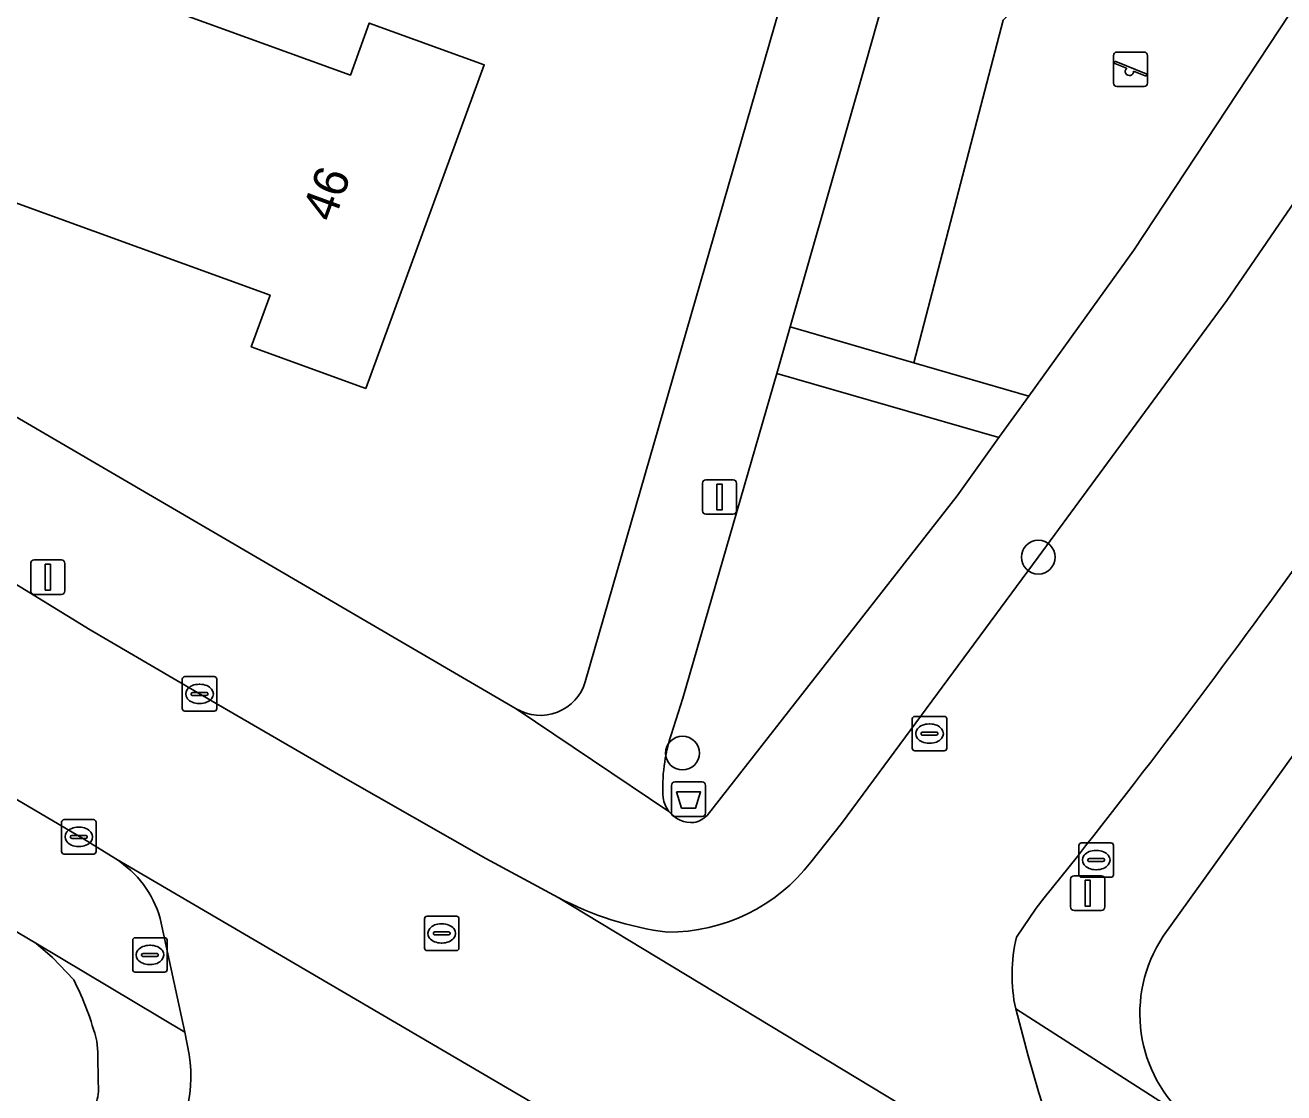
# Model space of a CAD drawing. Extents: x 160349 to 161355, y 381727 to 382854.
# Drawn here: x 160896.66 to 160933.15, y 382093.63 to 382124.58 of the extents above; entities that cross this region are included whole.
import ezdxf

# ---------------------------------------------------------------- set-up
doc = ezdxf.new("R2010")
doc.units = 0
for name, color, linetype in [('IMGEO_Afvalbak', 7, 'Continuous'), ('IMGEO_Boom', 7, 'Continuous'), ('IMGEO_Brandkraan', 7, 'Continuous'), ('IMGEO_Erf', 7, 'Continuous'), ('IMGEO_Groenvoorziening', 7, 'Continuous'), ('IMGEO_Kolk', 7, 'Continuous'), ('IMGEO_Lichtmast', 7, 'Continuous'), ('IMGEO_Pand', 7, 'Continuous'), ('IMGEO_Pand_nummerreeks', 7, 'Continuous'), ('IMGEO_Rijbaan_lokaal_open', 7, 'Continuous'), ('IMGEO_Rioolput', 7, 'Continuous'), ('IMGEO_Speelvoorziening', 7, 'Continuous'), ('IMGEO_Voetpad_open', 7, 'Continuous')]:
    doc.layers.add(name, color=color, linetype=linetype)

msp = doc.modelspace()

# ---------------------------------------------------------------- linework, layer by layer
at = {"layer": 'IMGEO_Afvalbak'}
for p, q in [((160915.398, 382101.745), (160915.398, 382102.545)), ((160915.398, 382102.545), (160915.398, 382101.745)), ((160915.498, 382102.645), (160916.288, 382102.645)), ((160916.288, 382102.645), (160915.498, 382102.645)), ((160916.388, 382102.545), (160916.388, 382101.745)), ((160916.388, 382101.745), (160916.388, 382102.545)), ((160916.288, 382101.645), (160915.498, 382101.645)), ((160915.498, 382101.645), (160916.288, 382101.645))]:
    msp.add_line(p, q, dxfattribs=at)
msp.add_lwpolyline([(160915.541, 382102.359), (160916.245, 382102.359), (160916.096, 382101.889), (160915.69, 382101.889), (160915.541, 382102.359)], dxfattribs=at)
for centre, start, end in [((160915.498, 382102.545), 90, 180), ((160915.498, 382102.545), 90, 180), ((160916.288, 382102.545), 0, 90), ((160916.288, 382102.545), 360, 90), ((160915.498, 382101.745), 180, 270), ((160915.498, 382101.745), 180, 270), ((160916.288, 382101.745), 270, 0), ((160916.288, 382101.745), 270, 0)]:
    msp.add_arc(centre, 0.1, start, end, dxfattribs=at)
at = {"layer": 'IMGEO_Boom'}
for centre in [(160926.035, 382109.162), (160915.719, 382103.483)]:
    msp.add_circle(centre, 0.489, dxfattribs=at)
at = {"layer": 'IMGEO_Brandkraan'}
for p, q in [((160899.776, 382097.205), (160899.776, 382098.057)), ((160899.851, 382098.131), (160900.703, 382098.131)), ((160900.264, 382097.911), (160900.289, 382097.911)), ((160900.777, 382098.057), (160900.777, 382097.205)), ((160900.035, 382097.625), (160900.035, 382097.637)), ((160900.473, 382097.588), (160900.075, 382097.588)), ((160900.078, 382097.674), (160900.476, 382097.674)), ((160900.519, 382097.637), (160900.519, 382097.625)), ((160900.703, 382097.131), (160899.851, 382097.131)), ((160900.287, 382097.351), (160900.262, 382097.351))]:
    msp.add_line(p, q, dxfattribs=at)
for points in [[(160899.776, 382097.205), (160899.776, 382098.057)], [(160899.851, 382098.131), (160900.703, 382098.131)], [(160900.777, 382098.057), (160900.777, 382097.205)], [(160900.703, 382097.131), (160899.851, 382097.131)]]:
    msp.add_lwpolyline(points, dxfattribs=at)
for centre, radius, start, end in [((160899.853, 382098.055), 0.0765, 91.552, 178.448), ((160899.853, 382098.055), 0.0765, 91.552, 178.448), ((160900.701, 382098.055), 0.0765, 1.552, 88.448), ((160900.701, 382098.055), 0.0765, 1.552, 88.448), ((160900.075, 382097.634), 0.0403, 85.8775, 175.7526), ((160900.072, 382097.624), 0.0366, 178.938, 274.7102), ((160900.476, 382097.631), 0.043, 264.8664, 352.4533), ((160900.48, 382097.636), 0.0386, 1.7309, 96.639), ((160899.853, 382097.207), 0.0765, 181.552, 268.448), ((160899.853, 382097.207), 0.0765, 181.552, 268.448), ((160900.701, 382097.207), 0.0765, 271.552, 358.448), ((160900.701, 382097.207), 0.0765, 271.552, 358.448)]:
    msp.add_arc(centre, radius, start, end, dxfattribs=at)
for centre, major_axis, ratio, start_param, end_param in [((160900.263, 382097.631), (-0.387, 0.002), 0.722429, 4.712389, 7.853982), ((160900.288, 382097.631), (-0.39, 0.002), 0.717154, 1.570796, 4.712389)]:
    msp.add_ellipse(centre, major_axis=major_axis, ratio=ratio, start_param=start_param, end_param=end_param, dxfattribs=at)
at = {"layer": 'IMGEO_Erf'}
for points in [[(160959.824, 382140.191), (160945.636, 382120.428), (160944.062, 382118.235), (160929.659, 382098.171)], [(160912.896, 382105.55), (160921.585, 382135.653)], [(160898.066, 382096.91), (160897.452, 382097.556), (160896.968, 382097.975), (160892.81, 382100.427), (160892.728, 382100.288), (160868.867, 382114.255), (160842.749, 382129.543), (160835.677, 382117.417)], [(160877.181, 382124.436), (160910.9, 382104.77)], [(160898.779, 382093.906), (160898.763, 382094.814), (160898.737, 382095.129)]]:
    msp.add_lwpolyline(points, dxfattribs=at)
msp.add_lwpolyline([(160906.532, 382114.055), (160903.215, 382115.261), (160903.758, 382116.756), (160891.022, 382121.381), (160890.282, 382119.39), (160884.407, 382121.57), (160885.025, 382123.237), (160877.625, 382125.983), (160880.255, 382133.071), (160887.636, 382130.33), (160888.99, 382133.978), (160894.854, 382131.801), (160893.352, 382127.754), (160906.091, 382123.139), (160906.635, 382124.643), (160909.972, 382123.434)], close=True, dxfattribs=at)
for centre, radius, start, end in [((160911.6, 382105.923), 1.349, 238.7562, 343.9331), ((160933.019, 382095.929), 4.039, 146.2871, 229.8798), ((160890.281, 382092.96), 8.73, 14.3862, 26.9021), ((160897.379, 382093.776), 1.406, 340.0862, 5.3165)]:
    msp.add_arc(centre, radius, start, end, dxfattribs=at)
at = {"layer": 'IMGEO_Groenvoorziening'}
for points in [[(160926.791, 382126.936), (160926.432, 382125.775), (160925.995, 382125.692), (160925.013, 382124.732), (160922.43, 382114.799), (160925.764, 382113.834), (160928.807, 382118.059), (160936.011, 382128.996), (160940.787, 382137.138)], [(160926.475, 382127.188), (160925.803, 382126.98), (160921.664, 382125.727), (160921.046, 382123.534), (160918.844, 382115.836), (160922.43, 382114.799), (160925.013, 382124.732)], [(160923.681, 382110.941), (160924.895, 382112.627), (160918.455, 382114.491), (160915.729, 382105.073), (160915.391, 382104.009)], [(160916.431, 382101.677), (160923.681, 382110.941)]]:
    msp.add_lwpolyline(points, dxfattribs=at)
for centre, radius, start, end in [((160919.869, 382102.516), 4.721, 161.5579, 183.9909), ((160915.987, 382102.302), 0.835, 187.9067, 217.5394), ((160915.988, 382102.302), 0.835, 217.5142, 274.6191), ((160915.904, 382102.187), 0.733, 281.9183, 315.9837)]:
    msp.add_arc(centre, radius, start, end, dxfattribs=at)
at = {"layer": 'IMGEO_Kolk'}
for p, q in [((160901.214, 382104.772), (160901.214, 382105.624)), ((160901.289, 382105.698), (160902.141, 382105.698)), ((160901.702, 382105.478), (160901.727, 382105.478)), ((160902.215, 382105.624), (160902.215, 382104.772)), ((160901.473, 382105.192), (160901.473, 382105.204)), ((160901.911, 382105.155), (160901.513, 382105.155)), ((160901.516, 382105.241), (160901.914, 382105.241)), ((160901.957, 382105.204), (160901.957, 382105.192)), ((160901.725, 382104.918), (160901.7, 382104.918)), ((160902.141, 382104.698), (160901.289, 382104.698)), ((160922.38, 382103.621), (160922.38, 382104.473)), ((160922.455, 382104.547), (160923.307, 382104.547)), ((160923.381, 382104.473), (160923.381, 382103.621)), ((160922.639, 382104.041), (160922.639, 382104.053)), ((160923.077, 382104.004), (160922.679, 382104.004)), ((160922.682, 382104.09), (160923.08, 382104.09)), ((160922.868, 382104.327), (160922.893, 382104.327)), ((160923.123, 382104.053), (160923.123, 382104.041)), ((160922.891, 382103.767), (160922.866, 382103.767)), ((160923.307, 382103.547), (160922.455, 382103.547)), ((160897.714, 382100.628), (160897.714, 382101.48)), ((160897.789, 382101.554), (160898.641, 382101.554)), ((160898.715, 382101.48), (160898.715, 382100.628)), ((160898.016, 382101.097), (160898.414, 382101.097)), ((160898.202, 382101.334), (160898.227, 382101.334)), ((160897.973, 382101.048), (160897.973, 382101.06)), ((160898.411, 382101.011), (160898.013, 382101.011)), ((160898.225, 382100.774), (160898.2, 382100.774)), ((160898.457, 382101.06), (160898.457, 382101.048)), ((160927.213, 382099.956), (160927.213, 382100.808)), ((160927.288, 382100.882), (160928.14, 382100.882)), ((160928.214, 382100.808), (160928.214, 382099.956)), ((160898.641, 382100.554), (160897.789, 382100.554)), ((160927.472, 382100.376), (160927.472, 382100.388)), ((160927.91, 382100.339), (160927.512, 382100.339)), ((160927.515, 382100.425), (160927.913, 382100.425)), ((160927.701, 382100.662), (160927.726, 382100.662)), ((160927.956, 382100.388), (160927.956, 382100.376)), ((160927.724, 382100.102), (160927.699, 382100.102)), ((160928.14, 382099.882), (160927.288, 382099.882))]:
    msp.add_line(p, q, dxfattribs=at)
for points in [[(160901.214, 382104.772), (160901.214, 382105.624)], [(160901.289, 382105.698), (160902.141, 382105.698)], [(160902.215, 382105.624), (160902.215, 382104.772)], [(160902.141, 382104.698), (160901.289, 382104.698)], [(160922.38, 382103.621), (160922.38, 382104.473)], [(160922.455, 382104.547), (160923.307, 382104.547)], [(160923.381, 382104.473), (160923.381, 382103.621)], [(160923.307, 382103.547), (160922.455, 382103.547)], [(160897.714, 382100.628), (160897.714, 382101.48)], [(160897.789, 382101.554), (160898.641, 382101.554)], [(160898.715, 382101.48), (160898.715, 382100.628)], [(160927.213, 382099.956), (160927.213, 382100.808)], [(160927.288, 382100.882), (160928.14, 382100.882)], [(160928.214, 382100.808), (160928.214, 382099.956)], [(160898.641, 382100.554), (160897.789, 382100.554)], [(160928.14, 382099.882), (160927.288, 382099.882)]]:
    msp.add_lwpolyline(points, dxfattribs=at)
for centre, radius, start, end in [((160901.291, 382105.622), 0.0765, 91.552, 178.448), ((160901.291, 382105.622), 0.0765, 91.552, 178.448), ((160902.139, 382105.622), 0.0765, 1.552, 88.448), ((160902.139, 382105.622), 0.0765, 1.552, 88.448), ((160901.513, 382105.201), 0.0403, 85.8775, 175.7526), ((160901.51, 382105.191), 0.0366, 178.938, 274.7102), ((160901.914, 382105.198), 0.043, 264.8664, 352.4533), ((160901.918, 382105.203), 0.0386, 1.7309, 96.639), ((160901.291, 382104.774), 0.0765, 181.552, 268.448), ((160901.291, 382104.774), 0.0765, 181.552, 268.448), ((160902.139, 382104.774), 0.0765, 271.552, 358.448), ((160902.139, 382104.774), 0.0765, 271.552, 358.448), ((160922.457, 382104.471), 0.0765, 91.552, 178.448), ((160922.457, 382104.471), 0.0765, 91.552, 178.448), ((160923.305, 382104.471), 0.0765, 1.552, 88.448), ((160923.305, 382104.471), 0.0765, 1.552, 88.448), ((160922.679, 382104.05), 0.0403, 85.8775, 175.7526), ((160922.676, 382104.04), 0.0366, 178.938, 274.7102), ((160923.08, 382104.047), 0.043, 264.8664, 352.4533), ((160923.084, 382104.052), 0.0386, 1.7309, 96.639), ((160922.457, 382103.623), 0.0765, 181.552, 268.448), ((160922.457, 382103.623), 0.0765, 181.552, 268.448), ((160923.305, 382103.623), 0.0765, 271.552, 358.448), ((160923.305, 382103.623), 0.0765, 271.552, 358.448), ((160897.791, 382101.478), 0.0765, 91.552, 178.448), ((160897.791, 382101.478), 0.0765, 91.552, 178.448), ((160898.639, 382101.478), 0.0765, 1.552, 88.448), ((160898.639, 382101.478), 0.0765, 1.552, 88.448), ((160898.013, 382101.057), 0.0403, 85.8775, 175.7526), ((160898.418, 382101.059), 0.0386, 1.7309, 96.639), ((160898.01, 382101.047), 0.0366, 178.938, 274.7102), ((160898.414, 382101.054), 0.043, 264.8664, 352.4533), ((160927.29, 382100.806), 0.0765, 91.552, 178.448), ((160927.29, 382100.806), 0.0765, 91.552, 178.448), ((160928.138, 382100.806), 0.0765, 1.552, 88.448), ((160928.138, 382100.806), 0.0765, 1.552, 88.448), ((160897.791, 382100.63), 0.0765, 181.552, 268.448), ((160897.791, 382100.63), 0.0765, 181.552, 268.448), ((160898.639, 382100.63), 0.0765, 271.552, 358.448), ((160898.639, 382100.63), 0.0765, 271.552, 358.448), ((160927.512, 382100.385), 0.0403, 85.8775, 175.7526), ((160927.509, 382100.375), 0.0366, 178.938, 274.7102), ((160927.913, 382100.382), 0.043, 264.8664, 352.4533), ((160927.917, 382100.387), 0.0386, 1.7309, 96.639), ((160927.29, 382099.958), 0.0765, 181.552, 268.448), ((160927.29, 382099.958), 0.0765, 181.552, 268.448), ((160928.138, 382099.958), 0.0765, 271.552, 358.448), ((160928.138, 382099.958), 0.0765, 271.552, 358.448)]:
    msp.add_arc(centre, radius, start, end, dxfattribs=at)
for centre, major_axis, ratio, start_param, end_param in [((160901.701, 382105.198), (-0.387, 0.002), 0.722429, 4.712389, 7.853982), ((160901.726, 382105.198), (-0.39, 0.002), 0.717154, 1.570796, 4.712389), ((160922.867, 382104.047), (-0.387, 0.002), 0.722429, 4.712389, 7.853982), ((160922.892, 382104.047), (-0.39, 0.002), 0.717154, 1.570796, 4.712389), ((160898.201, 382101.054), (-0.387, 0.002), 0.722429, 4.712389, 7.853982), ((160898.226, 382101.054), (-0.39, 0.002), 0.717154, 1.570796, 4.712389), ((160927.7, 382100.382), (-0.387, 0.002), 0.722429, 4.712389, 7.853982), ((160927.725, 382100.382), (-0.39, 0.002), 0.717154, 1.570796, 4.712389)]:
    msp.add_ellipse(centre, major_axis=major_axis, ratio=ratio, start_param=start_param, end_param=end_param, dxfattribs=at)
at = {"layer": 'IMGEO_Lichtmast'}
for p, q in [((160916.296, 382110.507), (160916.296, 382111.307)), ((160916.296, 382111.307), (160916.296, 382110.507)), ((160916.396, 382111.407), (160917.186, 382111.407)), ((160917.186, 382111.407), (160916.396, 382111.407)), ((160917.286, 382111.307), (160917.286, 382110.507)), ((160917.286, 382110.507), (160917.286, 382111.307)), ((160917.186, 382110.407), (160916.396, 382110.407)), ((160916.396, 382110.407), (160917.186, 382110.407)), ((160896.82, 382108.183), (160896.82, 382108.983)), ((160896.82, 382108.983), (160896.82, 382108.183)), ((160896.92, 382109.083), (160897.71, 382109.083)), ((160897.71, 382109.083), (160896.92, 382109.083)), ((160897.81, 382108.983), (160897.81, 382108.183)), ((160897.81, 382108.183), (160897.81, 382108.983)), ((160897.71, 382108.083), (160896.92, 382108.083)), ((160896.92, 382108.083), (160897.71, 382108.083)), ((160926.973, 382099.023), (160926.973, 382099.823)), ((160926.973, 382099.823), (160926.973, 382099.023)), ((160927.073, 382099.923), (160927.863, 382099.923)), ((160927.863, 382099.923), (160927.073, 382099.923)), ((160927.963, 382099.823), (160927.963, 382099.023)), ((160927.963, 382099.023), (160927.963, 382099.823)), ((160927.863, 382098.923), (160927.073, 382098.923)), ((160927.073, 382098.923), (160927.863, 382098.923))]:
    msp.add_line(p, q, dxfattribs=at)
for points in [[(160916.716, 382111.282), (160916.866, 382111.282), (160916.866, 382110.532), (160916.716, 382110.532), (160916.716, 382111.282)], [(160897.24, 382108.958), (160897.39, 382108.958), (160897.39, 382108.208), (160897.24, 382108.208), (160897.24, 382108.958)], [(160927.393, 382099.798), (160927.543, 382099.798), (160927.543, 382099.048), (160927.393, 382099.048), (160927.393, 382099.798)]]:
    msp.add_lwpolyline(points, dxfattribs=at)
for centre, start, end in [((160916.396, 382111.307), 90, 180), ((160916.396, 382111.307), 90, 180), ((160917.186, 382111.307), 0, 90), ((160917.186, 382111.307), 360, 90), ((160916.396, 382110.507), 180, 270), ((160916.396, 382110.507), 180, 270), ((160917.186, 382110.507), 270, 0), ((160917.186, 382110.507), 270, 0), ((160896.92, 382108.983), 90, 180), ((160896.92, 382108.983), 90, 180), ((160897.71, 382108.983), 0, 90), ((160897.71, 382108.983), 360, 90), ((160896.92, 382108.183), 180, 270), ((160896.92, 382108.183), 180, 270), ((160897.71, 382108.183), 270, 0), ((160897.71, 382108.183), 270, 0), ((160927.073, 382099.823), 90, 180), ((160927.073, 382099.823), 90, 180), ((160927.863, 382099.823), 0, 90), ((160927.863, 382099.823), 360, 90), ((160927.073, 382099.023), 180, 270), ((160927.073, 382099.023), 180, 270), ((160927.863, 382099.023), 270, 0), ((160927.863, 382099.023), 270, 0)]:
    msp.add_arc(centre, 0.1, start, end, dxfattribs=at)
at = {"layer": 'IMGEO_Pand'}
msp.add_lwpolyline([(160906.532, 382114.055), (160909.972, 382123.434), (160906.635, 382124.643), (160906.091, 382123.139), (160893.352, 382127.754), (160894.854, 382131.801), (160888.99, 382133.978), (160887.636, 382130.33), (160880.255, 382133.071), (160877.625, 382125.983), (160885.025, 382123.237), (160884.407, 382121.57), (160890.282, 382119.39), (160891.022, 382121.381), (160903.758, 382116.756), (160903.215, 382115.261)], close=True, dxfattribs=at)
at = {"layer": 'IMGEO_Rijbaan_lokaal_open'}
for points in [[(160956.212, 382146.984), (160952.606, 382153.487), (160944.876, 382138.022), (160935.569, 382122.531), (160931.503, 382116.607), (160926.035, 382109.162), (160920.333, 382101.441), (160919.44, 382100.324)], [(160928.172, 382089.588), (160912.113, 382099.295), (160910.017, 382100.428), (160905.812, 382102.827), (160902.197, 382104.916), (160898.541, 382107.055), (160895.155, 382109.136), (160892.012, 382110.919), (160891.408, 382111.278), (160888.739, 382106.65), (160898.355, 382100.996), (160899.289, 382100.416), (160913.578, 382092.049)], [(160913.578, 382092.049), (160899.289, 382100.416)], [(160912.113, 382099.295), (160928.172, 382089.588)], [(160925.405, 382098.145), (160925.969, 382098.983)], [(160900.574, 382098.692), (160901.286, 382095.389), (160901.416, 382094.746)], [(160926.722, 382091.56), (160926.341, 382092.737), (160926.052, 382093.631), (160925.737, 382094.705), (160925.379, 382096.066)]]:
    msp.add_lwpolyline(points, dxfattribs=at)
for centre, radius, start, end in [((160745.551, 382243.896), 231.41, 321.2282, 327.32748), ((160897.631, 382097.839), 3.064, 16.1609, 57.2378), ((160915.303, 382103.515), 5.225, 269.7737, 322.36), ((160916.509, 382107.658), 9.448, 242.2711, 262.5377), ((160929.841, 382097.05), 4.569, 166.1333, 192.4337), ((160897.098, 382094.124), 4.363, 320.2895, 8.2018)]:
    msp.add_arc(centre, radius, start, end, dxfattribs=at)
at = {"layer": 'IMGEO_Rioolput'}
for p, q in [((160908.236, 382097.83), (160908.236, 382098.682)), ((160908.311, 382098.756), (160909.163, 382098.756)), ((160908.724, 382098.536), (160908.749, 382098.536)), ((160909.237, 382098.682), (160909.237, 382097.83)), ((160908.495, 382098.25), (160908.495, 382098.262)), ((160908.933, 382098.213), (160908.535, 382098.213)), ((160908.538, 382098.299), (160908.936, 382098.299)), ((160908.979, 382098.262), (160908.979, 382098.25)), ((160908.747, 382097.976), (160908.722, 382097.976)), ((160909.163, 382097.756), (160908.311, 382097.756))]:
    msp.add_line(p, q, dxfattribs=at)
for points in [[(160908.236, 382097.83), (160908.236, 382098.682)], [(160908.311, 382098.756), (160909.163, 382098.756)], [(160909.237, 382098.682), (160909.237, 382097.83)], [(160909.163, 382097.756), (160908.311, 382097.756)]]:
    msp.add_lwpolyline(points, dxfattribs=at)
for centre, radius, start, end in [((160908.313, 382098.68), 0.0765, 91.552, 178.448), ((160908.313, 382098.68), 0.0765, 91.552, 178.448), ((160909.161, 382098.68), 0.0765, 1.552, 88.448), ((160909.161, 382098.68), 0.0765, 1.552, 88.448), ((160908.535, 382098.259), 0.0403, 85.8775, 175.7526), ((160908.532, 382098.249), 0.0366, 178.938, 274.7102), ((160908.936, 382098.256), 0.043, 264.8664, 352.4533), ((160908.94, 382098.261), 0.0386, 1.7309, 96.639), ((160908.313, 382097.832), 0.0765, 181.552, 268.448), ((160908.313, 382097.832), 0.0765, 181.552, 268.448), ((160909.161, 382097.832), 0.0765, 271.552, 358.448), ((160909.161, 382097.832), 0.0765, 271.552, 358.448)]:
    msp.add_arc(centre, radius, start, end, dxfattribs=at)
for centre, major_axis, ratio, start_param, end_param in [((160908.723, 382098.256), (-0.387, 0.002), 0.722429, 4.712389, 7.853982), ((160908.748, 382098.256), (-0.39, 0.002), 0.717154, 1.570796, 4.712389)]:
    msp.add_ellipse(centre, major_axis=major_axis, ratio=ratio, start_param=start_param, end_param=end_param, dxfattribs=at)
at = {"layer": 'IMGEO_Speelvoorziening'}
for p, q in [((160928.214, 382122.905), (160928.214, 382123.705)), ((160928.214, 382123.705), (160928.214, 382122.905)), ((160928.314, 382123.805), (160929.104, 382123.805)), ((160929.104, 382123.805), (160928.314, 382123.805)), ((160929.204, 382123.705), (160929.204, 382122.905)), ((160929.204, 382122.905), (160929.204, 382123.705)), ((160928.597, 382123.333), (160928.258, 382123.47)), ((160928.283, 382123.53), (160929.159, 382123.177)), ((160929.135, 382123.117), (160928.795, 382123.254)), ((160929.104, 382122.805), (160928.314, 382122.805)), ((160928.314, 382122.805), (160929.104, 382122.805))]:
    msp.add_line(p, q, dxfattribs=at)
for centre, radius, start, end in [((160928.314, 382123.705), 0.1, 90, 180), ((160928.314, 382123.705), 0.1, 90, 180), ((160929.104, 382123.705), 0.1, 0, 90), ((160929.104, 382123.705), 0.1, 360, 90), ((160928.271, 382123.5), 0.0327, 68.078, 248.078), ((160928.676, 382123.243), 0.12, 130.9928, 5.1632), ((160929.147, 382123.147), 0.0327, 248.078, 68.078), ((160928.314, 382122.905), 0.1, 180, 270), ((160928.314, 382122.905), 0.1, 180, 270), ((160929.104, 382122.905), 0.1, 270, 0), ((160929.104, 382122.905), 0.1, 270, 0)]:
    msp.add_arc(centre, radius, start, end, dxfattribs=at)
at = {"layer": 'IMGEO_Voetpad_open'}
for points in [[(160941.224, 382137.935), (160940.787, 382137.138), (160936.011, 382128.996), (160928.807, 382118.059), (160925.764, 382113.834), (160924.895, 382112.627), (160923.681, 382110.941), (160916.431, 382101.677)], [(160931.503, 382116.607), (160935.569, 382122.531), (160944.876, 382138.022)], [(160924.949, 382136.061), (160921.585, 382135.653), (160912.896, 382105.55)], [(160839.149, 382131.333), (160842.749, 382129.543), (160868.867, 382114.255), (160892.728, 382100.288), (160892.81, 382100.427), (160896.968, 382097.975), (160901.286, 382095.389), (160900.574, 382098.692)], [(160915.391, 382104.009), (160915.729, 382105.073), (160918.455, 382114.491), (160918.844, 382115.836), (160921.046, 382123.534), (160921.664, 382125.727)], [(160915.325, 382101.793), (160910.9, 382104.77), (160877.181, 382124.436)], [(160873.521, 382122.238), (160874.218, 382121.654), (160874.795, 382121.203), (160876.192, 382120.305), (160879.074, 382118.639), (160881.324, 382117.239), (160884.358, 382115.465), (160888.115, 382113.236), (160889.048, 382112.681), (160891.408, 382111.278), (160892.012, 382110.919), (160895.155, 382109.136), (160898.541, 382107.055), (160902.197, 382104.916), (160905.812, 382102.827), (160910.017, 382100.428), (160912.113, 382099.295)], [(160929.659, 382098.171), (160944.062, 382118.235)], [(160899.289, 382100.416), (160898.355, 382100.996), (160888.739, 382106.65), (160887.978, 382107.097), (160886.39, 382108.031), (160874.324, 382115.004), (160871.342, 382116.777)], [(160919.44, 382100.324), (160920.333, 382101.441), (160926.035, 382109.162), (160931.503, 382116.607)], [(160910.9, 382104.77), (160915.325, 382101.793)], [(160925.969, 382098.983), (160925.405, 382098.145)], [(160901.416, 382094.746), (160901.286, 382095.389), (160896.968, 382097.975), (160897.452, 382097.556), (160898.066, 382096.91)], [(160925.379, 382096.066), (160930.416, 382092.841)], [(160930.416, 382092.841), (160925.379, 382096.066), (160925.737, 382094.705), (160926.052, 382093.631)], [(160898.737, 382095.129), (160898.763, 382094.814), (160898.779, 382093.906)]]:
    msp.add_lwpolyline(points, dxfattribs=at)
msp.add_lwpolyline([(160922.43, 382114.799), (160918.844, 382115.836), (160918.455, 382114.491), (160924.895, 382112.627), (160925.764, 382113.834)], close=True, dxfattribs=at)
for centre, radius, start, end in [((160745.551, 382243.896), 231.41, 321.2282, 327.32748), ((160911.6, 382105.923), 1.349, 238.7562, 343.9331), ((160919.869, 382102.516), 4.721, 161.5579, 183.9909), ((160915.987, 382102.302), 0.835, 187.9067, 217.5394), ((160915.988, 382102.302), 0.835, 217.5142, 274.6191), ((160915.904, 382102.187), 0.733, 281.9183, 315.9837), ((160897.631, 382097.839), 3.064, 16.1609, 57.2378), ((160915.303, 382103.515), 5.225, 269.7737, 322.36), ((160916.509, 382107.658), 9.448, 242.2711, 262.5377), ((160933.019, 382095.929), 4.039, 146.2871, 229.8798), ((160929.841, 382097.05), 4.569, 166.1333, 192.4337), ((160890.281, 382092.96), 8.73, 14.3862, 26.9021), ((160897.098, 382094.124), 4.363, 320.2895, 8.2018), ((160897.379, 382093.776), 1.406, 340.0862, 5.3165)]:
    msp.add_arc(centre, radius, start, end, dxfattribs=at)

# ---------------------------------------------------------------- texts
at = {"layer": 'IMGEO_Pand_nummerreeks'}
msp.add_text('46', height=1, rotation=69.8581, dxfattribs=at).set_placement((160905.601, 382118.837))

doc.saveas('drawing.dxf')
